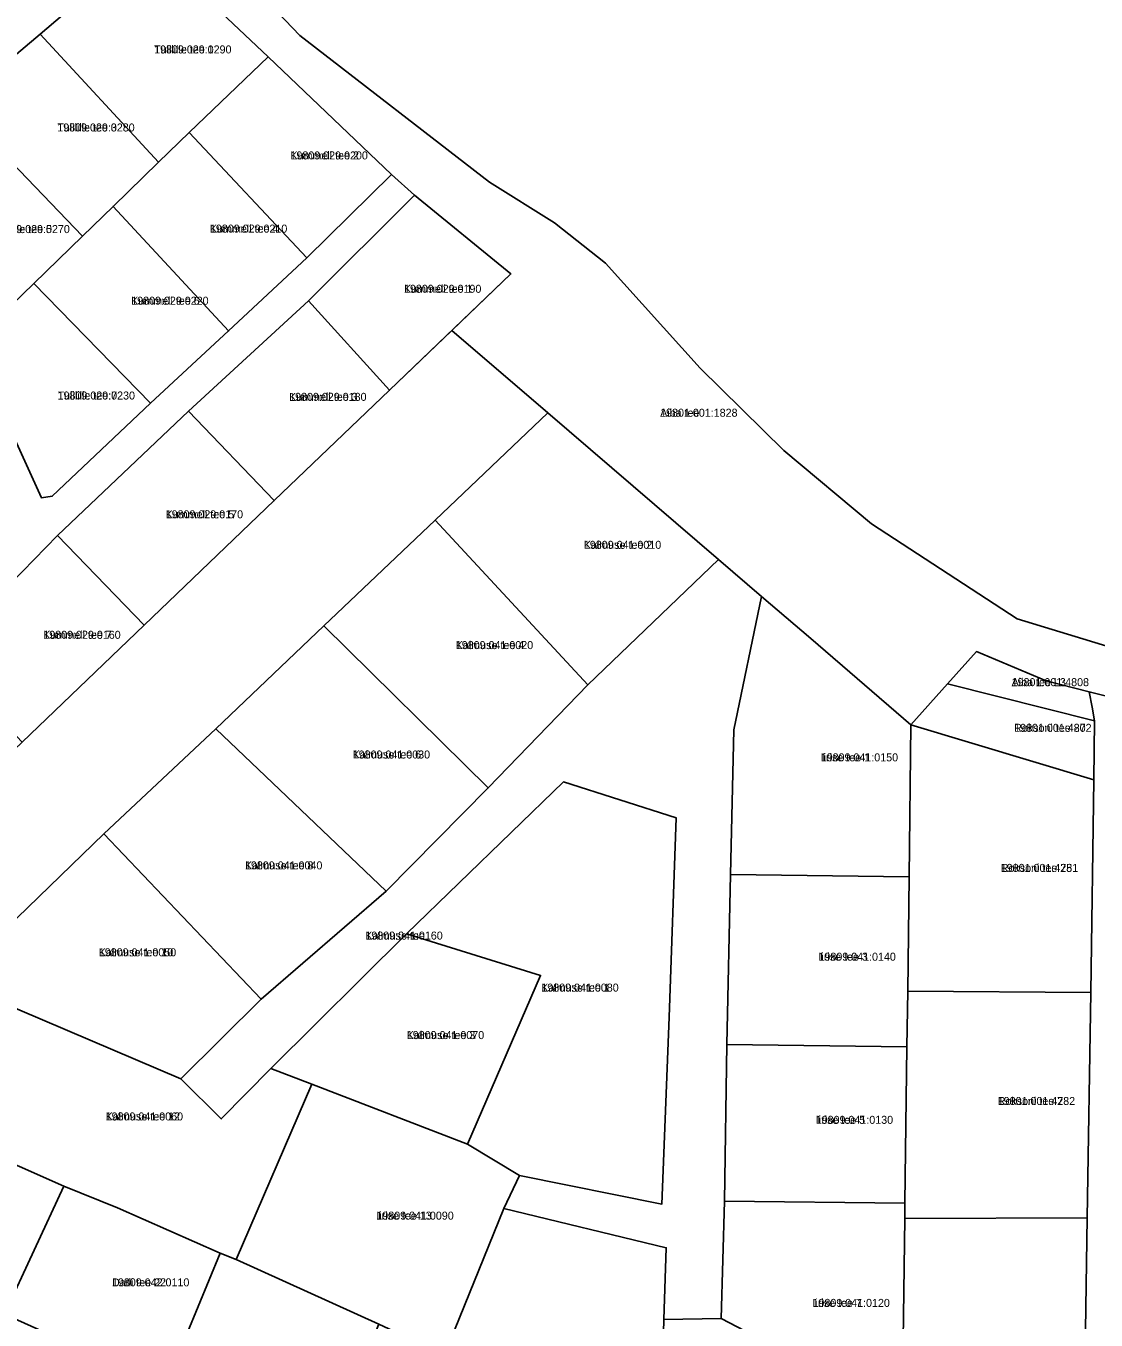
# Model space of a CAD drawing. Extents: x 516875 to 535633, y 6574491 to 6593094.
# Drawn here: x 522096.7 to 522297.3, y 6588649.8 to 6588892.5 of the extents above; entities that cross this region are included whole.
import ezdxf

# ---------------------------------------------------------------- set-up
doc = ezdxf.new("R2010")
doc.units = 0
for name, color, linetype in [('L_AADRESS', 7, 'Continuous'), ('PIIR', 7, 'Continuous'), ('TUNNUS', 7, 'Continuous')]:
    doc.layers.add(name, color=color, linetype=linetype)

msp = doc.modelspace()

# ---------------------------------------------------------------- linework, layer by layer
at = {"layer": 'PIIR'}
for points in [[(522309.35, 6588773.09), (522282.51, 6588781.27), (522255.17, 6588799.12), (522238.77, 6588812.88), (522223.06, 6588828.27), (522205.37, 6588847.98), (522195.76, 6588855.56), (522183.61, 6588863.17), (522148.05, 6588890.67), (522127.49, 6588912.23), (522121.3, 6588922.25), (522119.7, 6588930.26), (522120.07, 6588946.53), (522122.72, 6588973.14), (522126.61, 6588995.88), (522130.31, 6589009.56), (522137.37, 6589030.53), (522139.82, 6589042.08), (522139.95, 6589048.88), (522138.76, 6589063.44), (522133.94, 6589083.48), (522125.33, 6589104.3), (522097.4, 6589171.13)], [(522097.4, 6589171.13), (522125.33, 6589104.3), (522133.94, 6589083.48), (522138.76, 6589063.44), (522139.95, 6589048.88), (522139.82, 6589042.08), (522137.37, 6589030.53), (522130.31, 6589009.56), (522126.61, 6588995.88), (522122.72, 6588973.14), (522120.07, 6588946.53), (522119.7, 6588930.26), (522121.3, 6588922.25), (522127.49, 6588912.23), (522148.05, 6588890.67), (522183.61, 6588863.17), (522195.76, 6588855.56), (522205.37, 6588847.98), (522223.06, 6588828.27), (522238.77, 6588812.88), (522255.17, 6588799.12), (522282.51, 6588781.27), (522309.35, 6588773.09)], [(522312.6, 6588763.41), (522295.97, 6588767.58), (522287.96, 6588769.66), (522274.86, 6588775.14), (522269.44, 6588769.1), (522262.56, 6588761.41), (522243.82, 6588777.61), (522234.59, 6588785.49), (522226.5, 6588792.4), (522194.51, 6588819.92), (522176.57, 6588835.35), (522187.62, 6588845.94), (522169.54, 6588860.69), (522165.27, 6588864.58), (522142.1, 6588886.65), (522116.94, 6588910.44)], [(522113.17, 6588902.69), (522099.4, 6588890.89), (522083.66, 6588877.65)], [(522085.28, 6588835.46), (522099.67, 6588803.96), (522101.66, 6588804.26), (522120.05, 6588821.71), (522134.72, 6588835.28), (522149.35, 6588848.95), (522165.27, 6588864.58), (522169.54, 6588860.69), (522149.68, 6588840.88), (522127.18, 6588820.2), (522102.65, 6588796.94), (522080.7, 6588774.45)], [(521963.51, 6588630.77), (521984.07, 6588650.49), (522001.3, 6588667.21), (522018.59, 6588683.83), (522038.54, 6588703.13), (522068.11, 6588731.37), (522072.39, 6588735.63), (522096.01, 6588758.16), (522118.87, 6588780.08), (522143.26, 6588803.45), (522164.87, 6588824.15), (522176.57, 6588835.35), (522194.51, 6588819.92), (522173.44, 6588799.82), (522152.56, 6588779.96), (522132.32, 6588760.69), (522111.33, 6588741), (522082.79, 6588713.35), (522061.63, 6588693.59), (522051.28, 6588698.11), (522044.53, 6588691.85), (522021.19, 6588669.13), (521998.56, 6588647.03)], [(522311.5, 6588617.76), (522295, 6588626.88), (522295.65, 6588668.99), (522296.28, 6588711.24), (522296.84, 6588751.11), (522297, 6588762.2), (522296.53, 6588764.76), (522295.97, 6588767.58), (522312.6, 6588763.41)]]:
    msp.add_lwpolyline(points, dxfattribs=at)
for points in [[(522113.17, 6588902.69), (522111.18, 6588905.01), (522116.94, 6588910.44), (522142.1, 6588886.65), (522127.35, 6588872.46), (522121.55, 6588866.88), (522099.4, 6588890.89)], [(522099.4, 6588890.89), (522121.55, 6588866.88), (522113.07, 6588858.62), (522107.3, 6588853.01), (522083.66, 6588877.65)], [(522127.35, 6588872.46), (522142.1, 6588886.65), (522165.27, 6588864.58), (522149.35, 6588848.95)], [(522073.59, 6588866.85), (522075.88, 6588871.67), (522083.33, 6588877.99), (522083.66, 6588877.65), (522107.3, 6588853.01), (522098.21, 6588844.18), (522089.74, 6588835.95), (522085.28, 6588835.46)], [(522113.07, 6588858.62), (522121.55, 6588866.88), (522127.35, 6588872.46), (522149.35, 6588848.95), (522134.72, 6588835.28)], [(522149.68, 6588840.88), (522169.54, 6588860.69), (522187.62, 6588845.94), (522164.87, 6588824.15)], [(522098.21, 6588844.18), (522107.3, 6588853.01), (522113.07, 6588858.62), (522134.72, 6588835.28), (522120.05, 6588821.71)], [(522089.74, 6588835.95), (522098.21, 6588844.18), (522120.05, 6588821.71), (522101.66, 6588804.26), (522099.67, 6588803.96), (522085.28, 6588835.46)], [(522164.87, 6588824.15), (522143.26, 6588803.45), (522127.18, 6588820.2), (522149.68, 6588840.88)], [(522143.26, 6588803.45), (522118.87, 6588780.08), (522102.65, 6588796.94), (522127.18, 6588820.2)], [(522226.5, 6588792.4), (522202.01, 6588768.92), (522173.44, 6588799.82), (522194.51, 6588819.92)], [(522202.01, 6588768.92), (522183.38, 6588749.58), (522152.56, 6588779.96), (522173.44, 6588799.82)], [(522118.87, 6588780.08), (522096.01, 6588758.16), (522080.7, 6588774.45), (522102.65, 6588796.94)], [(522234.59, 6588785.49), (522229.4, 6588760.49), (522228.79, 6588733.36), (522228.08, 6588701.48), (522227.63, 6588672.14), (522227.01, 6588650.15), (522216.28, 6588649.92), (522216.73, 6588663.38), (522186.29, 6588670.76), (522189.21, 6588676.93), (522215.93, 6588671.58), (522217.26, 6588706.64), (522218.6, 6588743.98), (522197.45, 6588750.72), (522168.03, 6588722.21), (522142.65, 6588696.97), (522133.33, 6588687.55), (522125.78, 6588695.06), (522140.79, 6588710), (522164.23, 6588730.25), (522183.38, 6588749.58), (522202.01, 6588768.92), (522226.5, 6588792.4)], [(522243.82, 6588777.61), (522262.56, 6588761.41), (522262.27, 6588732.91), (522228.79, 6588733.36), (522229.4, 6588760.49), (522234.59, 6588785.49)], [(522183.38, 6588749.58), (522164.23, 6588730.25), (522132.32, 6588760.69), (522152.56, 6588779.96)], [(522287.96, 6588769.66), (522295.97, 6588767.58), (522296.53, 6588764.76), (522297, 6588762.2), (522269.44, 6588769.1), (522274.86, 6588775.14)], [(522269.44, 6588769.1), (522297, 6588762.2), (522296.84, 6588751.11), (522262.56, 6588761.41)], [(522164.23, 6588730.25), (522140.79, 6588710), (522111.33, 6588741), (522132.32, 6588760.69)], [(522262.56, 6588761.41), (522296.84, 6588751.11), (522296.28, 6588711.24), (522262.02, 6588711.49), (522262.27, 6588732.91)], [(522218.6, 6588743.98), (522217.26, 6588706.64), (522215.93, 6588671.58), (522189.21, 6588676.93), (522179.46, 6588682.8), (522193.18, 6588714.43), (522168.03, 6588722.21), (522197.45, 6588750.72)], [(522140.79, 6588710), (522125.78, 6588695.06), (522082.79, 6588713.35), (522111.33, 6588741)], [(522262.27, 6588732.91), (522262.02, 6588711.49), (522261.84, 6588701.03), (522228.08, 6588701.48), (522228.79, 6588733.36)], [(522193.18, 6588714.43), (522179.46, 6588682.8), (522150.33, 6588694.04), (522142.65, 6588696.97), (522168.03, 6588722.21)], [(522061.63, 6588693.59), (522082.79, 6588713.35), (522125.78, 6588695.06), (522133.33, 6588687.55), (522142.65, 6588696.97), (522150.33, 6588694.04), (522136.11, 6588661.16), (522133.15, 6588662.39), (522113.89, 6588670.89), (522103.83, 6588674.92)], [(522262.02, 6588711.49), (522296.28, 6588711.24), (522295.65, 6588668.99), (522261.43, 6588668.89), (522261.43, 6588671.76), (522261.84, 6588701.03)], [(522261.84, 6588701.03), (522261.43, 6588671.76), (522227.63, 6588672.14), (522228.08, 6588701.48)], [(522044.53, 6588691.85), (522051.28, 6588698.11), (522061.63, 6588693.59), (522103.83, 6588674.92), (522092.72, 6588650.96), (522073.91, 6588658.13)], [(522179.46, 6588682.8), (522189.21, 6588676.93), (522186.29, 6588670.76), (522175.17, 6588643.29), (522162.89, 6588649.04), (522136.11, 6588661.16), (522150.33, 6588694.04)], [(522113.89, 6588670.89), (522133.15, 6588662.39), (522122.81, 6588637.37), (522092.72, 6588650.96), (522103.83, 6588674.92)], [(522261.43, 6588671.76), (522261.43, 6588668.89), (522260.94, 6588632.46), (522227.01, 6588650.15), (522227.63, 6588672.14)], [(522216.73, 6588663.38), (522216.28, 6588649.92), (522215.66, 6588625.53), (522192.41, 6588635.78), (522175.17, 6588643.29), (522186.29, 6588670.76)], [(522261.43, 6588668.89), (522295.65, 6588668.99), (522295, 6588626.88), (522260.83, 6588627.46), (522260.94, 6588632.46)], [(522133.15, 6588662.39), (522136.11, 6588661.16), (522162.89, 6588649.04), (522152.05, 6588623.29), (522122.81, 6588637.37)], [(522216.28, 6588649.92), (522227.01, 6588650.15), (522260.94, 6588632.46), (522260.83, 6588627.46), (522260.49, 6588605.57), (522224.82, 6588621.17), (522215.66, 6588625.53)]]:
    msp.add_lwpolyline(points, close=True, dxfattribs=at)

# ---------------------------------------------------------------- texts
at = {"layer": 'L_AADRESS'}
for s, p in [('Tulilille tee 1', (522120.75, 6588887.29)), ('Tulilille tee 3', (522102.6, 6588872.66)), ('Kummeli tee 2', (522146.31, 6588867.42)), ('Tulilille tee 5', (522090.45, 6588853.61)), ('Kummeli tee 4', (522131.21, 6588853.7)), ('Kummeli tee 1', (522167.58, 6588842.42)), ('Kummeli tee 6', (522116.46, 6588840.18)), ('Tulilille tee 7', (522102.66, 6588822.41)), ('Kummeli tee 3', (522146.06, 6588822.16)), ('Aiba tee', (522215.59, 6588819.18)), ('Kummeli tee 5', (522122.92, 6588800.14)), ('Kalmuse tee 2', (522201.29, 6588794.42)), ('Kummeli tee 7', (522099.98, 6588777.55)), ('Kalmuse tee 4', (522177.29, 6588775.62)), ('Aiba tee L3', (522281.46, 6588768.67)), ('Roksoni tee 27', (522281.94, 6588760.11)), ('Kalmuse tee 6', (522157.97, 6588755.11)), ('Iirise tee 1', (522245.68, 6588754.57)), ('Kalmuse tee 8', (522137.78, 6588734.32)), ('Roksoni tee 25', (522279.43, 6588733.85)), ('Kalmuse tee', (522160.34, 6588721.16)), ('Kalmuse tee 10', (522110.39, 6588718.03)), ('Iirise tee 3', (522245.26, 6588717.2)), ('Kalmuse tee 1', (522193.32, 6588711.41)), ('Kalmuse tee 3', (522168.11, 6588702.51)), ('Roksoni tee 23', (522278.86, 6588690.15)), ('Kalmuse tee 12', (522111.67, 6588687.26)), ('Iirise tee 5', (522244.75, 6588686.62)), ('Iirise tee 13', (522162.4, 6588668.66)), ('Datli tee 22', (522112.85, 6588656.15)), ('Iirise tee 7', (522244.14, 6588652.3))]:
    msp.add_text(s, height=1.5, dxfattribs=at).set_placement(p)
at = {"layer": 'TUNNUS'}
for s, p in [('19809:029:0290', (522120.75, 6588887.29)), ('19809:029:0280', (522102.6, 6588872.66)), ('19809:029:0200', (522146.31, 6588867.42)), ('19809:029:0270', (522090.45, 6588853.61)), ('19809:029:0210', (522131.21, 6588853.7)), ('19809:029:0190', (522167.58, 6588842.42)), ('19809:029:0220', (522116.46, 6588840.18)), ('19809:029:0230', (522102.66, 6588822.41)), ('19809:029:0180', (522146.06, 6588822.16)), ('19801:001:1828', (522215.59, 6588819.18)), ('19809:029:0170', (522122.92, 6588800.14)), ('19809:041:0010', (522201.29, 6588794.42)), ('19809:029:0160', (522099.98, 6588777.55)), ('19809:041:0020', (522177.29, 6588775.62)), ('19801:001:4808', (522281.46, 6588768.67)), ('19801:001:4802', (522281.94, 6588760.11)), ('19809:041:0030', (522157.97, 6588755.11)), ('19809:041:0150', (522245.68, 6588754.57)), ('19809:041:0040', (522137.78, 6588734.32)), ('19801:001:4781', (522279.43, 6588733.85)), ('19809:041:0160', (522160.34, 6588721.16)), ('19809:041:0050', (522110.39, 6588718.03)), ('19809:041:0140', (522245.26, 6588717.2)), ('19809:041:0080', (522193.32, 6588711.41)), ('19809:041:0070', (522168.11, 6588702.51)), ('19801:001:4782', (522278.86, 6588690.15)), ('19809:041:0060', (522111.67, 6588687.26)), ('19809:041:0130', (522244.75, 6588686.62)), ('19809:041:0090', (522162.4, 6588668.66)), ('19809:042:0110', (522112.85, 6588656.15)), ('19809:041:0120', (522244.14, 6588652.3))]:
    msp.add_text(s, height=1.5, dxfattribs=at).set_placement(p)

doc.saveas('drawing.dxf')
